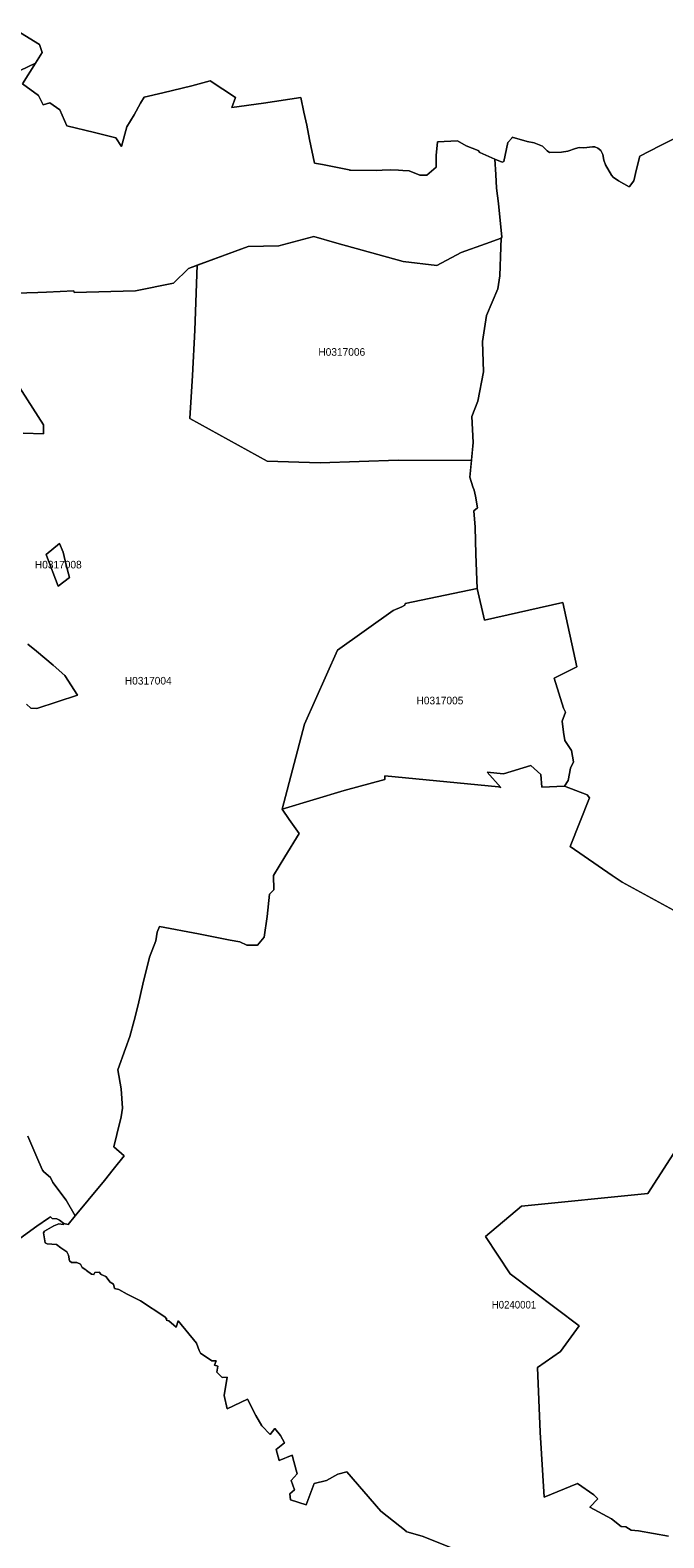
# Model space of a CAD drawing. Extents: x 369010 to 739155, y 6377141 to 6616555.
# Drawn here: x 545790 to 554141, y 6548696 to 6568542 of the extents above; entities that cross this region are included whole.
import ezdxf
from ezdxf.enums import TextEntityAlignment as Align

# ---------------------------------------------------------------- set-up
doc = ezdxf.new("R2010")
doc.units = 0
doc.header["$LTSCALE"] = 40
doc.layers.add('1', color=7, linetype='Continuous', lineweight=13)
doc.layers.add('2', color=7, linetype='Continuous')

msp = doc.modelspace()

# ---------------------------------------------------------------- linework, layer by layer
at = {"layer": '1'}
for points in [[(545132.11, 6567759.22), (545862.32, 6568106.62), (545950.7, 6568245.81), (545915.44, 6568352.89), (545608.1, 6568541.73)], [(545608.1, 6568541.73), (545915.44, 6568352.89), (545950.7, 6568245.81), (545862.32, 6568106.62), (545689.53, 6567834.53), (545900.22, 6567680.11), (545960.96, 6567558.3), (546050.16, 6567584.29), (546181.41, 6567492.43), (546275.41, 6567283.73), (546637.87, 6567196.01), (546921.54, 6567125.34), (546993.04, 6567010.65), (547065.03, 6567271.32), (547160.2, 6567426.56), (547245.43, 6567580.64), (547292.77, 6567661.74), (547539.04, 6567718.18), (547920.52, 6567810.36), (548163.81, 6567876.4), (548494.49, 6567655.62), (548450.14, 6567521.56), (548864.72, 6567580.64), (549358.26, 6567653.8), (549398.81, 6567460.82), (549435.22, 6567289.19), (549471.63, 6567103), (549536.01, 6566789.2), (549641.77, 6566771.33), (549996.27, 6566702.15), (550013.65, 6566699.67), (549997.43, 6566697.18), (550360.22, 6566692.72), (550431.38, 6566697.18), (550535.49, 6566702.15), (550643.56, 6566700.83), (550699.67, 6566694.04), (550786.56, 6566691.56)], [(550431.38, 6566697.18), (550360.22, 6566692.72), (549997.43, 6566697.18), (550013.65, 6566699.67), (549996.27, 6566702.15), (549641.77, 6566771.33), (549536.01, 6566789.2), (549471.63, 6567103), (549435.22, 6567289.19), (549398.81, 6567460.82), (549358.26, 6567653.8), (548864.72, 6567580.64), (548450.14, 6567521.56), (548494.49, 6567655.62), (548163.81, 6567876.4), (547920.52, 6567810.36), (547539.04, 6567718.18), (547292.77, 6567661.74), (547245.43, 6567580.64), (547160.2, 6567426.56), (547065.03, 6567271.32), (546993.04, 6567010.65), (546921.54, 6567125.34), (546637.87, 6567196.01), (546275.41, 6567283.73), (546181.41, 6567492.43), (546050.16, 6567584.29), (545960.96, 6567558.3), (545900.22, 6567680.11), (545689.53, 6567834.53), (545862.32, 6568106.62), (545132.11, 6567759.22)], [(550786.56, 6566691.56), (550923.43, 6566631.98), (551016.44, 6566633.8), (551138.91, 6566737.4), (551142.89, 6566890), (551157.29, 6567069.9), (551423.75, 6567082.97), (551535.3, 6567020.25), (551692.53, 6566958.35), (551716.52, 6566933.19), (551911.98, 6566842.66), (552009.63, 6566802.94), (552031.81, 6566810.72), (552084.94, 6567062.95), (552140.38, 6567123.52), (552143.52, 6567134.78), (552339.15, 6567076.35), (552431, 6567056.49), (552543.38, 6567013.3), (552603.29, 6566954.71), (552633.91, 6566932.86), (552790.81, 6566933.69), (552876.38, 6566950.57), (552978.49, 6566985.82), (553024, 6566995.26), (553084.58, 6566992.11), (553198.78, 6567005.85), (553230.55, 6567004.03), (553272.43, 6566990.29), (553310.16, 6566955.54), (553335.81, 6566903.73), (553350.71, 6566831.41), (553370.74, 6566768.35), (553450.67, 6566630.98), (553472.85, 6566607.65), (553545.18, 6566560.15), (553682.55, 6566480.21), (553687.51, 6566485.84), (553746.26, 6566558.33), (553781.85, 6566711.75), (553824.55, 6566882.55), (554086.38, 6567019.59), (554316.76, 6567131.96)], [(554316.76, 6567131.96), (554086.38, 6567019.59), (553824.55, 6566882.55), (553781.85, 6566711.75), (553746.26, 6566558.33), (553687.51, 6566485.84), (553682.55, 6566480.21), (553545.18, 6566560.15), (553472.85, 6566607.65), (553450.67, 6566630.98), (553370.74, 6566768.35), (553350.71, 6566831.41), (553335.81, 6566903.73), (553310.16, 6566955.54), (553272.43, 6566990.29), (553230.55, 6567004.03), (553198.78, 6567005.85), (553084.58, 6566992.11), (553024, 6566995.26), (552978.49, 6566985.82), (552876.38, 6566950.57), (552790.81, 6566933.69), (552633.91, 6566932.86), (552603.29, 6566954.71), (552543.38, 6567013.3), (552431, 6567056.49), (552339.15, 6567076.35), (552143.52, 6567134.78), (552140.38, 6567123.52), (552084.94, 6567062.95), (552031.81, 6566810.72), (552009.63, 6566802.94), (551911.98, 6566842.66), (551926.05, 6566640.58), (551937.31, 6566460.18), (551962.79, 6566260.42), (552005.82, 6565815.38), (551998.87, 6565801.64), (551994.07, 6565686.78), (551980.83, 6565306.12), (551952.7, 6565137.31), (551803.91, 6564784.45), (551752.44, 6564442.19), (551762.7, 6564044.32), (551691.53, 6563658.86), (551610.77, 6563455.79), (551629.3, 6563112.2), (551586.27, 6562657.89), (551624.01, 6562529.46), (551640.72, 6562484.61), (551659.76, 6562409.8), (551684.25, 6562253.24), (551637.58, 6562214.84), (551653.14, 6562000.84), (551664.56, 6561642.86), (551681.93, 6561192.52), (551775.77, 6560773.47), (552809.35, 6561005.83), (552994.55, 6560161.6), (552696.97, 6560014.13), (552818.28, 6559617.42), (552843.94, 6559564.79), (552800.91, 6559445.13), (552820.6, 6559299.65), (552836.65, 6559193.07), (552922.88, 6559058.51), (552949.86, 6558910.55), (552910.8, 6558825.98), (552878.2, 6558665.11), (552831.19, 6558589.81), (553129.76, 6558476.44), (553159.88, 6558437.05), (552907.66, 6557794.72), (553462.09, 6557413.9), (553590.86, 6557324.86), (554509.4, 6556824.37)], [(545452.86, 6565075.91), (545892.44, 6565089.98), (546005.48, 6565092.46), (546367.93, 6565109.17), (546369.09, 6565089.64), (547179.23, 6565111.66), (547681.7, 6565211.79), (547877.16, 6565403.44), (548662.81, 6565693.4), (549068.79, 6565702.17), (549530.38, 6565825.64), (549831.93, 6565736.1), (550704.96, 6565496.78), (551150.5, 6565445.97), (551468.76, 6565614.46), (551791.83, 6565729.81), (551998.87, 6565801.64), (552005.82, 6565815.38), (551962.79, 6566260.42), (551937.31, 6566460.18), (551926.05, 6566640.58), (551911.98, 6566842.66), (551716.52, 6566933.19), (551692.53, 6566958.35), (551535.3, 6567020.25), (551423.75, 6567082.97), (551157.29, 6567069.9), (551142.89, 6566890), (551138.91, 6566737.4), (551016.44, 6566633.8), (550923.43, 6566631.98), (550786.56, 6566691.56), (550699.67, 6566694.04), (550643.56, 6566700.83), (550535.49, 6566702.15), (550431.38, 6566697.18)], [(547993.18, 6565446.31), (547877.16, 6565403.44), (547681.7, 6565211.79), (547179.23, 6565111.66), (546369.09, 6565089.64), (546367.93, 6565109.17), (546005.48, 6565092.46), (545892.44, 6565089.98), (545452.86, 6565075.91)], [(548913.22, 6556875.85), (548944.5, 6557168.13), (549002.75, 6557225.56), (548997.79, 6557412.91), (549146.74, 6557660.17), (549334.09, 6557969.17), (549202.35, 6558149.9), (549112.81, 6558289.42), (549405.43, 6559405.41), (549842.69, 6560382.54), (550575.37, 6560903.55), (550688.91, 6560952.87), (550726.31, 6560973.23), (550732.11, 6560996.07), (551681.93, 6561192.52), (551664.56, 6561642.86), (551653.14, 6562000.84), (551637.58, 6562214.84), (551684.25, 6562253.24), (551659.76, 6562409.8), (551640.72, 6562484.61), (551624.01, 6562529.46), (551586.27, 6562657.89), (551607.29, 6562878.35), (550639.09, 6562881.49), (549613.3, 6562846.73), (548913.55, 6562869.41), (547893.22, 6563429.14), (547927.97, 6563994.01), (547962.56, 6564591.97), (547993.18, 6565446.31)], [(545697.31, 6563238.48), (545968.4, 6563227.23), (545967.74, 6563345.23), (545288.51, 6564397.34)], [(545288.51, 6564397.34), (545967.74, 6563345.23), (545968.4, 6563227.23), (545697.31, 6563238.48)], [(545743.65, 6559671.37), (545797.93, 6559617.09), (545880.52, 6559614.61), (546416.26, 6559786.4), (546246.45, 6560048.39), (546093.03, 6560183.11), (545876.55, 6560366.49), (545758.55, 6560458.68)], [(545758.55, 6560458.68), (545876.55, 6560366.49), (546093.03, 6560183.11), (546246.45, 6560048.39), (546416.26, 6559786.4), (545880.52, 6559614.61), (545797.93, 6559617.09), (545743.65, 6559671.37)], [(554509.4, 6556824.37), (553590.86, 6557324.86), (553462.09, 6557413.9), (552907.66, 6557794.72), (553159.88, 6558437.05), (553129.76, 6558476.44), (552831.19, 6558589.81), (552532.29, 6558578.55), (552521.04, 6558743.06), (552388.3, 6558864.38), (552028.17, 6558753.82), (551811.19, 6558772.69), (551991.26, 6558573.09), (551961.3, 6558581.86), (550465.64, 6558725.02), (550464.98, 6558676.86), (549928.25, 6558534.86), (549112.81, 6558289.42)], [(549112.81, 6558289.42), (549202.35, 6558149.9), (549334.09, 6557969.17), (549146.74, 6557660.17), (548997.79, 6557412.91), (549002.75, 6557225.56), (548944.5, 6557168.13), (548913.22, 6556875.85), (548872.67, 6556601.44), (548784.79, 6556499.66), (548647.91, 6556498), (548555.4, 6556542.36), (548427.96, 6556563.71), (548011.22, 6556648.44), (547493.52, 6556745.1), (547463.07, 6556667.48), (547445.53, 6556555.6), (547361.45, 6556338.29), (547275.89, 6555985.6), (547212, 6555712.85), (547160.53, 6555505.64), (547105.09, 6555294.95), (547048.65, 6555138.72), (546947.36, 6554854.88), (546990.72, 6554605.3), (547009.26, 6554350.09), (546988.07, 6554238.21), (546932.63, 6554004.19), (546895.56, 6553841.5), (547030.61, 6553724.98), (546883.31, 6553546.24), (546770.93, 6553401.59), (546555.12, 6553140.42), (546384.65, 6552933.38), (546291.3, 6552820.01), (546235.53, 6552832.09), (546224.11, 6552820.17), (546169.49, 6552829.6), (546102.96, 6552802.3), (545979.99, 6552734.77), (545968.07, 6552712.59), (545986.94, 6552581.18), (546016.9, 6552564.96), (546139.54, 6552556.85), (546196.63, 6552514.15), (546273.43, 6552462.85), (546297.43, 6552418.49), (546311, 6552341.7), (546335.49, 6552321.67), (546407.98, 6552320.85), (546453.17, 6552297.84), (546474.52, 6552253.49), (546522.35, 6552225.35), (546532.61, 6552216.74), (546600.79, 6552166.43), (546633.23, 6552162.13), (546630.09, 6552163.95), (546643, 6552187.12), (546699.27, 6552192.25), (546728.23, 6552163.12), (546787.15, 6552136.64), (546843.42, 6552059.85), (546889.6, 6552035.19), (546901.52, 6551979.58), (546959.11, 6551965.34), (547068.34, 6551903.94), (547244.94, 6551815.23), (547567.5, 6551605.04), (547591.34, 6551575.08), (547581.08, 6551563.17), (547620.3, 6551550.42), (547714.14, 6551470.98), (547741.45, 6551551.25), (547982.42, 6551258.31), (548019.16, 6551161.82), (548036.21, 6551128.55), (548183.84, 6551026.11), (548242.26, 6551024.12), (548221.74, 6550971.16), (548263.45, 6550956.6), (548249.88, 6550878.15), (548319.88, 6550806.32), (548384.76, 6550809.79), (548346.03, 6550571.47), (548387.91, 6550395.54), (548654.2, 6550519.33), (548766.25, 6550308.15), (548842.22, 6550169.79), (548951.45, 6550057.08), (549013.68, 6550136.52), (549088.32, 6550043.34), (549143.76, 6549948.51), (549034.53, 6549859.8), (549073.76, 6549712.01), (549243.56, 6549784.66), (549263.26, 6549700.92), (549310.1, 6549538.23), (549229.66, 6549452.33), (549275.67, 6549328.04), (549212.45, 6549273.75)], [(545758.21, 6553982.51), (545906.67, 6553643.72), (545951.69, 6553534.49), (545972.05, 6553515.62), (546057.94, 6553441.31), (546091.37, 6553372.29), (546267.47, 6553139.26), (546384.65, 6552933.38), (546555.12, 6553140.42), (546770.93, 6553401.59), (546883.31, 6553546.24), (547030.61, 6553724.98), (546895.56, 6553841.5), (546932.63, 6554004.19), (546988.07, 6554238.21), (547009.26, 6554350.09), (546990.72, 6554605.3), (546947.36, 6554854.88), (547048.65, 6555138.72), (547105.09, 6555294.95), (547160.53, 6555505.64), (547212, 6555712.85), (547275.89, 6555985.6), (547361.45, 6556338.29), (547445.53, 6556555.6), (547463.07, 6556667.48), (547493.52, 6556745.1), (548011.22, 6556648.44), (548427.96, 6556563.71), (548555.4, 6556542.36), (548647.91, 6556498), (548784.79, 6556499.66), (548872.67, 6556601.44), (548913.22, 6556875.85)], [(556077.06, 6556560.89), (553931.79, 6553230.29), (552266, 6553059.99), (551792.66, 6552662.45), (552114.56, 6552170.24), (553023.18, 6551488.86), (552777.07, 6551148.08), (552474.2, 6550939.88), (552512.1, 6550088.03), (552562.41, 6549230.06), (553003.81, 6549412.94), (553217.64, 6549263.82), (553272.1, 6549210.69), (553167.17, 6549099.97), (553450.84, 6548946.72), (553580.43, 6548845.26), (553640.01, 6548842.61), (553710.52, 6548796.6), (553807.5, 6548788.82), (554200.08, 6548719.48)], [(554200.08, 6548719.48), (553807.5, 6548788.82), (553710.52, 6548796.6), (553640.01, 6548842.61), (553580.43, 6548845.26), (553450.84, 6548946.72), (553167.17, 6549099.97), (553272.1, 6549210.69), (553217.64, 6549263.82), (553003.81, 6549412.94), (552562.41, 6549230.06), (552512.1, 6550088.03), (552474.2, 6550939.88), (552777.07, 6551148.08), (553023.18, 6551488.86), (552114.56, 6552170.24), (551792.66, 6552662.45), (552266, 6553059.99), (553931.79, 6553230.29), (556077.06, 6556560.89)], [(545604.46, 6552600.05), (545880.85, 6552798.99), (546033.28, 6552905.41), (546058.77, 6552921.62), (546082.77, 6552898.62), (546143.34, 6552895.14), (546175.78, 6552878.92), (546235.53, 6552832.09), (546291.3, 6552820.01), (546384.65, 6552933.38), (546267.47, 6553139.26), (546091.37, 6553372.29), (546057.94, 6553441.31), (545972.05, 6553515.62), (545951.69, 6553534.49), (545906.67, 6553643.72), (545758.21, 6553982.51)], [(549534.35, 6549413.11), (549428.43, 6549129.93), (549223.21, 6549195.14), (549212.45, 6549273.75), (549275.67, 6549328.04), (549229.66, 6549452.33), (549310.1, 6549538.23), (549263.26, 6549700.92), (549243.56, 6549784.66), (549073.76, 6549712.01), (549034.53, 6549859.8), (549143.76, 6549948.51), (549088.32, 6550043.34), (549013.68, 6550136.52), (548951.45, 6550057.08), (548842.22, 6550169.79), (548766.25, 6550308.15), (548654.2, 6550519.33), (548387.91, 6550395.54), (548346.03, 6550571.47), (548384.76, 6550809.79), (548319.88, 6550806.32), (548249.88, 6550878.15), (548263.45, 6550956.6), (548221.74, 6550971.16), (548242.26, 6551024.12), (548183.84, 6551026.11), (548036.21, 6551128.55), (548019.16, 6551161.82), (547982.42, 6551258.31), (547741.45, 6551551.25), (547714.14, 6551470.98), (547620.3, 6551550.42), (547581.08, 6551563.17), (547591.34, 6551575.08), (547567.5, 6551605.04), (547244.94, 6551815.23), (547068.34, 6551903.94), (546959.11, 6551965.34), (546901.52, 6551979.58), (546889.6, 6552035.19), (546843.42, 6552059.85), (546787.15, 6552136.64), (546728.23, 6552163.12), (546699.27, 6552192.25), (546643, 6552187.12), (546630.09, 6552163.95), (546633.23, 6552162.13), (546600.79, 6552166.43), (546532.61, 6552216.74), (546522.35, 6552225.35), (546474.52, 6552253.49), (546453.17, 6552297.84), (546407.98, 6552320.85), (546335.49, 6552321.67), (546311, 6552341.7), (546297.43, 6552418.49), (546273.43, 6552462.85), (546196.63, 6552514.15), (546139.54, 6552556.85), (546016.9, 6552564.96), (545986.94, 6552581.18), (545968.07, 6552712.59), (545979.99, 6552734.77), (546102.96, 6552802.3), (546169.49, 6552829.6), (546224.11, 6552820.17), (546235.53, 6552832.09), (546175.78, 6552878.92), (546143.34, 6552895.14), (546082.77, 6552898.62), (546058.77, 6552921.62), (546033.28, 6552905.41), (545880.85, 6552798.99), (545604.46, 6552600.05)], [(549212.45, 6549273.75), (549223.21, 6549195.14), (549428.43, 6549129.93), (549534.35, 6549413.11), (549697.21, 6549452.66), (549844.67, 6549535.91), (549964.83, 6549564.71), (550410.2, 6549047.01), (550745.84, 6548783.53), (550742.7, 6548779.23), (550967.62, 6548715.18), (551459.83, 6548515.08)], [(551459.83, 6548515.08), (550967.62, 6548715.18), (550742.7, 6548779.23), (550745.84, 6548783.53), (550410.2, 6549047.01), (549964.83, 6549564.71), (549844.67, 6549535.91), (549697.21, 6549452.66), (549534.35, 6549413.11)]]:
    msp.add_lwpolyline(points, dxfattribs=at)
for points in [[(547993.18, 6565446.31), (547962.56, 6564591.97), (547927.97, 6563994.01), (547893.22, 6563429.14), (548913.55, 6562869.41), (549613.3, 6562846.73), (550639.09, 6562881.49), (551607.29, 6562878.35), (551629.3, 6563112.2), (551610.77, 6563455.79), (551691.53, 6563658.86), (551762.7, 6564044.32), (551752.44, 6564442.19), (551803.91, 6564784.45), (551952.7, 6565137.31), (551980.83, 6565306.12), (551994.07, 6565686.78), (551998.87, 6565801.64), (551791.83, 6565729.81), (551468.76, 6565614.46), (551150.5, 6565445.97), (550704.96, 6565496.78), (549831.93, 6565736.1), (549530.38, 6565825.64), (549068.79, 6565702.17), (548662.81, 6565693.4)], [(546179.26, 6561785.85), (546225.27, 6561671.66), (546263.83, 6561498.54), (546309.51, 6561336.51), (546158.73, 6561224.3), (546158.73, 6561224.3), (546004.81, 6561626.64), (546001.01, 6561639.05)], [(546179.26, 6561785.85), (546001.01, 6561639.05), (546004.81, 6561626.64), (546158.73, 6561224.3), (546158.73, 6561224.3), (546309.51, 6561336.51), (546263.83, 6561498.54), (546225.27, 6561671.66)], [(551681.93, 6561192.52), (550732.11, 6560996.07), (550726.31, 6560973.23), (550688.91, 6560952.87), (550575.37, 6560903.55), (549842.69, 6560382.54), (549405.43, 6559405.41), (549112.81, 6558289.42), (549928.25, 6558534.86), (550464.98, 6558676.86), (550465.64, 6558725.02), (551961.3, 6558581.86), (551991.26, 6558573.09), (551811.19, 6558772.69), (552028.17, 6558753.82), (552388.3, 6558864.38), (552521.04, 6558743.06), (552532.29, 6558578.55), (552831.19, 6558589.81), (552878.2, 6558665.11), (552910.8, 6558825.98), (552949.86, 6558910.55), (552922.88, 6559058.51), (552836.65, 6559193.07), (552820.6, 6559299.65), (552800.91, 6559445.13), (552843.94, 6559564.79), (552818.28, 6559617.42), (552696.97, 6560014.13), (552994.55, 6560161.6), (552809.35, 6561005.83), (551775.77, 6560773.47)]]:
    msp.add_lwpolyline(points, close=True, dxfattribs=at)

# ---------------------------------------------------------------- texts
at = {"layer": '2'}
for s, p in [('H0317006', (549896.91, 6564255.83)), ('H0317008', (546161.47, 6561456.42)), ('H0317004', (547346.78, 6559928.31)), ('H0317005', (551190.45, 6559667.83))]:
    msp.add_text(s, height=100, dxfattribs=at).set_placement(p, align=Align.CENTER)
at = {"layer": '2', "width": 0.95}
msp.add_text('H0240001', height=100, dxfattribs=at).set_placement((552166.31, 6551714.67), align=Align.CENTER)

doc.saveas('drawing.dxf')
